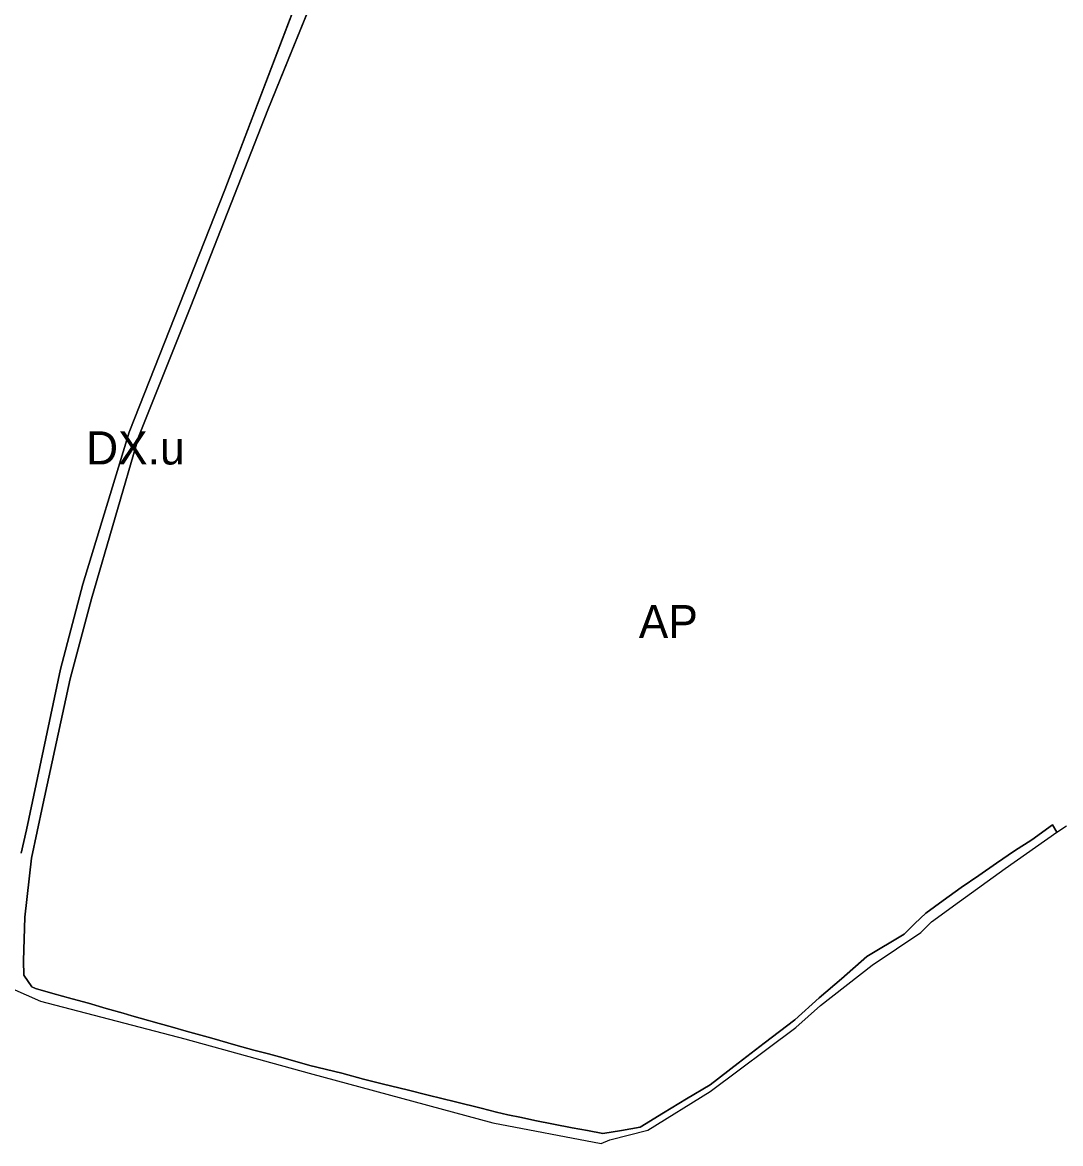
# Model space of a CAD drawing. Extents: x -555509 to -553005, y -1186756 to -1182560.
# Drawn here: x -554439.8 to -554001, y -1186755.7 to -1186282 of the extents above; entities that cross this region are included whole.
import ezdxf

# ---------------------------------------------------------------- set-up
doc = ezdxf.new("R2010")
doc.units = 0
for name, color, linetype in [('Level 26', 7, 'Continuous'), ('Level 59', 7, 'Continuous'), ('OBRYS_PLOCH', 7, 'Continuous'), ('stav_AP', 7, 'Continuous')]:
    doc.layers.add(name, color=color, linetype=linetype)

msp = doc.modelspace()

# ---------------------------------------------------------------- linework, layer by layer
at = {"layer": 'Level 26'}
for p, q in [((-554336.14, -1186318.86), (-554308.38, -1186250.61)), ((-554316.9, -1186254.44), (-554354.25, -1186352.62)), ((-554368.59, -1186401.86), (-554336.14, -1186318.86)), ((-554354.25, -1186352.62), (-554394.67, -1186455.12)), ((-554390.62, -1186456.83), (-554368.59, -1186401.86)), ((-554394.67, -1186455.12), (-554414.26, -1186519.31)), ((-554410.61, -1186525.53), (-554390.62, -1186456.83)), ((-554414.26, -1186519.31), (-554423.72, -1186555.27)), ((-554419.57, -1186559.25), (-554410.61, -1186525.53)), ((-554423.72, -1186555.27), (-554438.14, -1186623.17)), ((-554438.14, -1186623.17), (-554440.32, -1186632.93)), ((-554024.43, -1186639.5), (-554002.67, -1186624.15)), ((-554004.44, -1186620.98), (-554013.25, -1186627.27)), ((-554002.67, -1186624.15), (-554004.44, -1186620.98)), ((-554013.25, -1186627.27), (-554020.49, -1186632)), ((-554438.85, -1186659.96), (-554435.92, -1186635.08)), ((-554020.49, -1186632), (-554028.1, -1186637.21)), ((-554028.1, -1186637.21), (-554035.6, -1186642.36)), ((-554035.6, -1186642.36), (-554043.11, -1186647.52)), ((-554043.11, -1186647.52), (-554050.63, -1186652.95)), ((-554050.63, -1186652.95), (-554058.03, -1186658.29)), ((-554058.03, -1186658.29), (-554062.57, -1186662.74)), ((-554439.3, -1186678.44), (-554438.85, -1186659.96)), ((-554062.57, -1186662.74), (-554067.12, -1186667.2)), ((-554067.12, -1186667.2), (-554082.98, -1186676.56)), ((-554080.67, -1186680.24), (-554060.06, -1186666.44)), ((-554082.98, -1186676.56), (-554093.57, -1186686.12)), ((-554439.23, -1186684.45), (-554439.3, -1186678.44)), ((-554102.57, -1186697.36), (-554080.67, -1186680.24)), ((-554435.8, -1186689.49), (-554439.23, -1186684.45)), ((-554093.57, -1186686.12), (-554103.08, -1186694.04)), ((-554444.35, -1186690.16), (-554432.23, -1186695.45)), ((-554434.29, -1186690.09), (-554435.8, -1186689.49)), ((-554426.9, -1186692.26), (-554434.29, -1186690.09)), ((-554432.23, -1186695.45), (-554371.15, -1186711.4)), ((-554418.74, -1186694.47), (-554426.9, -1186692.26)), ((-554411.93, -1186696.35), (-554418.74, -1186694.47)), ((-554404.37, -1186698.53), (-554411.93, -1186696.35)), ((-554103.08, -1186694.04), (-554113.33, -1186703.43)), ((-554397.2, -1186700.54), (-554404.37, -1186698.53)), ((-554393.61, -1186701.63), (-554397.2, -1186700.54)), ((-554112.97, -1186706.59), (-554102.57, -1186697.36)), ((-554390.06, -1186702.65), (-554393.61, -1186701.63)), ((-554381.97, -1186704.96), (-554390.06, -1186702.65)), ((-554376.39, -1186706.53), (-554381.97, -1186704.96)), ((-554113.33, -1186703.43), (-554126.32, -1186713.29)), ((-554370.54, -1186708.17), (-554376.39, -1186706.53)), ((-554359.8, -1186711.09), (-554370.54, -1186708.17)), ((-554149.1, -1186733.61), (-554112.97, -1186706.59)), ((-554371.15, -1186711.4), (-554318.68, -1186725.91)), ((-554349.65, -1186714.02), (-554359.8, -1186711.09)), ((-554342.07, -1186716.21), (-554349.65, -1186714.02)), ((-554126.32, -1186713.29), (-554137.31, -1186721.68)), ((-554335.78, -1186717.82), (-554342.07, -1186716.21)), ((-554329.58, -1186719.47), (-554335.78, -1186717.82)), ((-554318.35, -1186722.61), (-554329.58, -1186719.47)), ((-554304.82, -1186725.87), (-554318.35, -1186722.61)), ((-554137.31, -1186721.68), (-554149.17, -1186730.79)), ((-554318.68, -1186725.91), (-554240.99, -1186746.9)), ((-554295.67, -1186728.43), (-554304.82, -1186725.87)), ((-554287.14, -1186730.54), (-554295.67, -1186728.43)), ((-554277.22, -1186732.99), (-554287.14, -1186730.54)), ((-554268.26, -1186735.21), (-554277.22, -1186732.99)), ((-554175.52, -1186749.94), (-554149.1, -1186733.61)), ((-554149.17, -1186730.79), (-554159.1, -1186736.71)), ((-554256.76, -1186738.09), (-554268.26, -1186735.21)), ((-554245.9, -1186740.66), (-554256.76, -1186738.09)), ((-554159.1, -1186736.71), (-554168.9, -1186742.74)), ((-554239.37, -1186742.45), (-554245.9, -1186740.66)), ((-554234.71, -1186743.51), (-554239.37, -1186742.45)), ((-554228.94, -1186744.69), (-554234.71, -1186743.51)), ((-554168.9, -1186742.74), (-554178.74, -1186748.74)), ((-554240.99, -1186746.9), (-554195.23, -1186755.67)), ((-554223.17, -1186745.86), (-554228.94, -1186744.69)), ((-554215.28, -1186747.42), (-554223.17, -1186745.86)), ((-554207.46, -1186749.01), (-554215.28, -1186747.42)), ((-554178.74, -1186748.74), (-554186.63, -1186750.1)), ((-554200.98, -1186750.21), (-554207.46, -1186749.01)), ((-554194.51, -1186751.46), (-554200.98, -1186750.21)), ((-554186.63, -1186750.1), (-554194.51, -1186751.46)), ((-554191.58, -1186754.04), (-554175.52, -1186749.94)), ((-554195.23, -1186755.67), (-554191.58, -1186754.04))]:
    msp.add_line(p, q, dxfattribs=at)
for points in [[(-554435.92, -1186635.08), (-554431.17, -1186612.56), (-554419.57, -1186559.25)], [(-554060.06, -1186666.44), (-554055.52, -1186661.98), (-554043.79, -1186653.45), (-554024.43, -1186639.5)]]:
    msp.add_lwpolyline(points, dxfattribs=at)
at = {"layer": 'OBRYS_PLOCH'}
for p, q in [((-554308.38, -1186250.61), (-554336.14, -1186318.86)), ((-554336.14, -1186318.86), (-554308.38, -1186250.61)), ((-554354.25, -1186352.62), (-554316.9, -1186254.44)), ((-554316.9, -1186254.44), (-554354.25, -1186352.62)), ((-554394.67, -1186455.12), (-554354.25, -1186352.62)), ((-554354.25, -1186352.62), (-554394.67, -1186455.12)), ((-554414.26, -1186519.31), (-554394.67, -1186455.12)), ((-554394.67, -1186455.12), (-554414.26, -1186519.31)), ((-554410.61, -1186525.53), (-554390.62, -1186456.83)), ((-554423.72, -1186555.27), (-554414.26, -1186519.31)), ((-554414.26, -1186519.31), (-554423.72, -1186555.27)), ((-554419.57, -1186559.25), (-554410.61, -1186525.53)), ((-554438.14, -1186623.17), (-554423.72, -1186555.27)), ((-554423.72, -1186555.27), (-554438.14, -1186623.17)), ((-554431.17, -1186612.56), (-554419.57, -1186559.25)), ((-554435.92, -1186635.08), (-554431.17, -1186612.56)), ((-554440.32, -1186632.93), (-554438.14, -1186623.17)), ((-554438.14, -1186623.17), (-554440.32, -1186632.93)), ((-554024.43, -1186639.5), (-554002.67, -1186624.15)), ((-554013.25, -1186627.27), (-554004.44, -1186620.98)), ((-554004.44, -1186620.98), (-554013.25, -1186627.27)), ((-554004.44, -1186620.98), (-554002.67, -1186624.15)), ((-554002.67, -1186624.15), (-554004.44, -1186620.98)), ((-554002.67, -1186624.15), (-553998.51, -1186621.48)), ((-554020.49, -1186632), (-554013.25, -1186627.27)), ((-554013.25, -1186627.27), (-554020.49, -1186632)), ((-554438.85, -1186659.96), (-554435.92, -1186635.08)), ((-554028.1, -1186637.21), (-554020.49, -1186632)), ((-554020.49, -1186632), (-554028.1, -1186637.21)), ((-554035.6, -1186642.36), (-554028.1, -1186637.21)), ((-554028.1, -1186637.21), (-554035.6, -1186642.36)), ((-554043.11, -1186647.52), (-554035.6, -1186642.36)), ((-554035.6, -1186642.36), (-554043.11, -1186647.52)), ((-554050.63, -1186652.95), (-554043.11, -1186647.52)), ((-554043.11, -1186647.52), (-554050.63, -1186652.95)), ((-554058.03, -1186658.29), (-554050.63, -1186652.95)), ((-554050.63, -1186652.95), (-554058.03, -1186658.29)), ((-554062.57, -1186662.74), (-554058.03, -1186658.29)), ((-554058.03, -1186658.29), (-554062.57, -1186662.74)), ((-554438.85, -1186659.96), (-554439.3, -1186678.44)), ((-554439.3, -1186678.44), (-554438.85, -1186659.96)), ((-554067.12, -1186667.2), (-554062.57, -1186662.74)), ((-554062.57, -1186662.74), (-554067.12, -1186667.2)), ((-554082.98, -1186676.56), (-554067.12, -1186667.2)), ((-554067.12, -1186667.2), (-554082.98, -1186676.56)), ((-554080.67, -1186680.24), (-554060.06, -1186666.44)), ((-554093.57, -1186686.12), (-554082.98, -1186676.56)), ((-554082.98, -1186676.56), (-554093.57, -1186686.12)), ((-554439.3, -1186678.44), (-554439.23, -1186684.45)), ((-554439.23, -1186684.45), (-554439.3, -1186678.44)), ((-554102.57, -1186697.36), (-554080.67, -1186680.24)), ((-554439.23, -1186684.45), (-554435.8, -1186689.49)), ((-554435.8, -1186689.49), (-554439.23, -1186684.45)), ((-554103.08, -1186694.04), (-554093.57, -1186686.12)), ((-554093.57, -1186686.12), (-554103.08, -1186694.04)), ((-554444.35, -1186690.16), (-554432.23, -1186695.45)), ((-554435.8, -1186689.49), (-554434.29, -1186690.09)), ((-554434.29, -1186690.09), (-554435.8, -1186689.49)), ((-554434.29, -1186690.09), (-554426.9, -1186692.26)), ((-554426.9, -1186692.26), (-554434.29, -1186690.09)), ((-554432.23, -1186695.45), (-554371.15, -1186711.4)), ((-554426.9, -1186692.26), (-554418.74, -1186694.47)), ((-554418.74, -1186694.47), (-554426.9, -1186692.26)), ((-554418.74, -1186694.47), (-554411.93, -1186696.35)), ((-554411.93, -1186696.35), (-554418.74, -1186694.47)), ((-554411.93, -1186696.35), (-554404.37, -1186698.53)), ((-554404.37, -1186698.53), (-554411.93, -1186696.35)), ((-554113.33, -1186703.43), (-554103.08, -1186694.04)), ((-554103.08, -1186694.04), (-554113.33, -1186703.43)), ((-554404.37, -1186698.53), (-554397.2, -1186700.54)), ((-554397.2, -1186700.54), (-554404.37, -1186698.53)), ((-554397.2, -1186700.54), (-554393.61, -1186701.63)), ((-554393.61, -1186701.63), (-554397.2, -1186700.54)), ((-554112.97, -1186706.59), (-554102.57, -1186697.36)), ((-554393.61, -1186701.63), (-554390.06, -1186702.65)), ((-554390.06, -1186702.65), (-554393.61, -1186701.63)), ((-554390.06, -1186702.65), (-554381.97, -1186704.96)), ((-554381.97, -1186704.96), (-554390.06, -1186702.65)), ((-554381.97, -1186704.96), (-554376.39, -1186706.53)), ((-554376.39, -1186706.53), (-554381.97, -1186704.96)), ((-554126.32, -1186713.29), (-554113.33, -1186703.43)), ((-554113.33, -1186703.43), (-554126.32, -1186713.29)), ((-554376.39, -1186706.53), (-554370.54, -1186708.17)), ((-554370.54, -1186708.17), (-554376.39, -1186706.53)), ((-554370.54, -1186708.17), (-554359.8, -1186711.09)), ((-554359.8, -1186711.09), (-554370.54, -1186708.17)), ((-554149.1, -1186733.61), (-554112.97, -1186706.59)), ((-554371.15, -1186711.4), (-554318.68, -1186725.91)), ((-554359.8, -1186711.09), (-554349.65, -1186714.02)), ((-554349.65, -1186714.02), (-554359.8, -1186711.09)), ((-554349.65, -1186714.02), (-554342.07, -1186716.21)), ((-554342.07, -1186716.21), (-554349.65, -1186714.02)), ((-554137.31, -1186721.68), (-554126.32, -1186713.29)), ((-554126.32, -1186713.29), (-554137.31, -1186721.68)), ((-554342.07, -1186716.21), (-554335.78, -1186717.82)), ((-554335.78, -1186717.82), (-554342.07, -1186716.21)), ((-554335.78, -1186717.82), (-554329.58, -1186719.47)), ((-554329.58, -1186719.47), (-554335.78, -1186717.82)), ((-554329.58, -1186719.47), (-554318.35, -1186722.61)), ((-554318.35, -1186722.61), (-554329.58, -1186719.47)), ((-554318.35, -1186722.61), (-554304.82, -1186725.87)), ((-554304.82, -1186725.87), (-554318.35, -1186722.61)), ((-554149.17, -1186730.79), (-554137.31, -1186721.68)), ((-554137.31, -1186721.68), (-554149.17, -1186730.79)), ((-554318.68, -1186725.91), (-554240.99, -1186746.9)), ((-554304.82, -1186725.87), (-554295.67, -1186728.43)), ((-554295.67, -1186728.43), (-554304.82, -1186725.87)), ((-554295.67, -1186728.43), (-554287.14, -1186730.54)), ((-554287.14, -1186730.54), (-554295.67, -1186728.43)), ((-554287.14, -1186730.54), (-554277.22, -1186732.99)), ((-554277.22, -1186732.99), (-554287.14, -1186730.54)), ((-554277.22, -1186732.99), (-554268.26, -1186735.21)), ((-554268.26, -1186735.21), (-554277.22, -1186732.99)), ((-554175.52, -1186749.94), (-554149.1, -1186733.61)), ((-554159.1, -1186736.71), (-554149.17, -1186730.79)), ((-554149.17, -1186730.79), (-554159.1, -1186736.71)), ((-554268.26, -1186735.21), (-554256.76, -1186738.09)), ((-554256.76, -1186738.09), (-554268.26, -1186735.21)), ((-554256.76, -1186738.09), (-554245.9, -1186740.66)), ((-554245.9, -1186740.66), (-554256.76, -1186738.09)), ((-554168.9, -1186742.74), (-554159.1, -1186736.71)), ((-554159.1, -1186736.71), (-554168.9, -1186742.74)), ((-554245.9, -1186740.66), (-554239.37, -1186742.45)), ((-554239.37, -1186742.45), (-554245.9, -1186740.66)), ((-554239.37, -1186742.45), (-554234.71, -1186743.51)), ((-554234.71, -1186743.51), (-554239.37, -1186742.45)), ((-554234.71, -1186743.51), (-554228.94, -1186744.69)), ((-554228.94, -1186744.69), (-554234.71, -1186743.51)), ((-554178.74, -1186748.74), (-554168.9, -1186742.74)), ((-554168.9, -1186742.74), (-554178.74, -1186748.74)), ((-554240.99, -1186746.9), (-554195.23, -1186755.67)), ((-554228.94, -1186744.69), (-554223.17, -1186745.86)), ((-554223.17, -1186745.86), (-554228.94, -1186744.69)), ((-554223.17, -1186745.86), (-554215.28, -1186747.42)), ((-554215.28, -1186747.42), (-554223.17, -1186745.86)), ((-554215.28, -1186747.42), (-554207.46, -1186749.01)), ((-554207.46, -1186749.01), (-554215.28, -1186747.42)), ((-554186.63, -1186750.1), (-554178.74, -1186748.74)), ((-554178.74, -1186748.74), (-554186.63, -1186750.1)), ((-554207.46, -1186749.01), (-554200.98, -1186750.21)), ((-554200.98, -1186750.21), (-554207.46, -1186749.01)), ((-554200.98, -1186750.21), (-554194.51, -1186751.46)), ((-554194.51, -1186751.46), (-554200.98, -1186750.21)), ((-554194.51, -1186751.46), (-554186.63, -1186750.1)), ((-554186.63, -1186750.1), (-554194.51, -1186751.46)), ((-554191.58, -1186754.04), (-554175.52, -1186749.94)), ((-554195.23, -1186755.67), (-554191.58, -1186754.04))]:
    msp.add_line(p, q, dxfattribs=at)
for points in [[(-554336.14, -1186318.86), (-554368.59, -1186401.86), (-554390.62, -1186456.83), (-554410.61, -1186525.53)], [(-554390.62, -1186456.83), (-554368.59, -1186401.86), (-554336.14, -1186318.86)], [(-554410.61, -1186525.53), (-554419.57, -1186559.25), (-554431.17, -1186612.56), (-554435.92, -1186635.08), (-554438.85, -1186659.96)], [(-554060.06, -1186666.44), (-554055.52, -1186661.98), (-554043.79, -1186653.45), (-554024.43, -1186639.5)]]:
    msp.add_lwpolyline(points, dxfattribs=at)
at = {"layer": 'stav_AP'}
for p, q in [((-554354.25, -1186352.62), (-554316.9, -1186254.44)), ((-554394.67, -1186455.12), (-554354.25, -1186352.62)), ((-554414.26, -1186519.31), (-554394.67, -1186455.12)), ((-554390.62, -1186456.83), (-554410.61, -1186525.53)), ((-554423.72, -1186555.27), (-554414.26, -1186519.31)), ((-554438.14, -1186623.17), (-554423.72, -1186555.27)), ((-554440.32, -1186632.93), (-554438.14, -1186623.17)), ((-554013.25, -1186627.27), (-554004.44, -1186620.98)), ((-554004.44, -1186620.98), (-554002.67, -1186624.15)), ((-554002.67, -1186624.15), (-553998.51, -1186621.48)), ((-554020.49, -1186632), (-554013.25, -1186627.27)), ((-554028.1, -1186637.21), (-554020.49, -1186632)), ((-554035.6, -1186642.36), (-554028.1, -1186637.21)), ((-554043.11, -1186647.52), (-554035.6, -1186642.36)), ((-554050.63, -1186652.95), (-554043.11, -1186647.52)), ((-554058.03, -1186658.29), (-554050.63, -1186652.95)), ((-554062.57, -1186662.74), (-554058.03, -1186658.29)), ((-554067.12, -1186667.2), (-554062.57, -1186662.74)), ((-554082.98, -1186676.56), (-554067.12, -1186667.2)), ((-554093.57, -1186686.12), (-554082.98, -1186676.56)), ((-554439.23, -1186684.45), (-554435.8, -1186689.49)), ((-554103.08, -1186694.04), (-554093.57, -1186686.12)), ((-554435.8, -1186689.49), (-554434.29, -1186690.09)), ((-554434.29, -1186690.09), (-554426.9, -1186692.26)), ((-554426.9, -1186692.26), (-554418.74, -1186694.47)), ((-554418.74, -1186694.47), (-554411.93, -1186696.35)), ((-554411.93, -1186696.35), (-554404.37, -1186698.53)), ((-554113.33, -1186703.43), (-554103.08, -1186694.04)), ((-554404.37, -1186698.53), (-554397.2, -1186700.54)), ((-554397.2, -1186700.54), (-554393.61, -1186701.63)), ((-554393.61, -1186701.63), (-554390.06, -1186702.65)), ((-554390.06, -1186702.65), (-554381.97, -1186704.96)), ((-554381.97, -1186704.96), (-554376.39, -1186706.53)), ((-554126.32, -1186713.29), (-554113.33, -1186703.43)), ((-554376.39, -1186706.53), (-554370.54, -1186708.17)), ((-554370.54, -1186708.17), (-554359.8, -1186711.09)), ((-554359.8, -1186711.09), (-554349.65, -1186714.02)), ((-554349.65, -1186714.02), (-554342.07, -1186716.21)), ((-554137.31, -1186721.68), (-554126.32, -1186713.29)), ((-554342.07, -1186716.21), (-554335.78, -1186717.82)), ((-554335.78, -1186717.82), (-554329.58, -1186719.47)), ((-554329.58, -1186719.47), (-554318.35, -1186722.61)), ((-554318.35, -1186722.61), (-554304.82, -1186725.87)), ((-554149.17, -1186730.79), (-554137.31, -1186721.68)), ((-554304.82, -1186725.87), (-554295.67, -1186728.43)), ((-554295.67, -1186728.43), (-554287.14, -1186730.54)), ((-554287.14, -1186730.54), (-554277.22, -1186732.99)), ((-554277.22, -1186732.99), (-554268.26, -1186735.21)), ((-554159.1, -1186736.71), (-554149.17, -1186730.79)), ((-554268.26, -1186735.21), (-554256.76, -1186738.09)), ((-554256.76, -1186738.09), (-554245.9, -1186740.66)), ((-554168.9, -1186742.74), (-554159.1, -1186736.71)), ((-554245.9, -1186740.66), (-554239.37, -1186742.45)), ((-554239.37, -1186742.45), (-554234.71, -1186743.51)), ((-554234.71, -1186743.51), (-554228.94, -1186744.69)), ((-554178.74, -1186748.74), (-554168.9, -1186742.74)), ((-554228.94, -1186744.69), (-554223.17, -1186745.86)), ((-554223.17, -1186745.86), (-554215.28, -1186747.42)), ((-554215.28, -1186747.42), (-554207.46, -1186749.01)), ((-554186.63, -1186750.1), (-554178.74, -1186748.74)), ((-554207.46, -1186749.01), (-554200.98, -1186750.21)), ((-554200.98, -1186750.21), (-554194.51, -1186751.46)), ((-554194.51, -1186751.46), (-554186.63, -1186750.1))]:
    msp.add_line(p, q, dxfattribs=at)
for points in [[(-554308.38, -1186250.61), (-554336.14, -1186318.86), (-554368.59, -1186401.86), (-554390.62, -1186456.83)], [(-554410.61, -1186525.53), (-554419.57, -1186559.25), (-554431.17, -1186612.56), (-554435.92, -1186635.08), (-554438.85, -1186659.96), (-554439.3, -1186678.44), (-554439.23, -1186684.45)]]:
    msp.add_lwpolyline(points, dxfattribs=at)

# ---------------------------------------------------------------- texts
at = {"layer": 'Level 59'}
for s, p in [('DX.u', (-554412.88, -1186468.73)), ('AP', (-554179.31, -1186542.12))]:
    msp.add_text(s, height=14, dxfattribs=at).set_placement(p)

doc.saveas('drawing.dxf')
